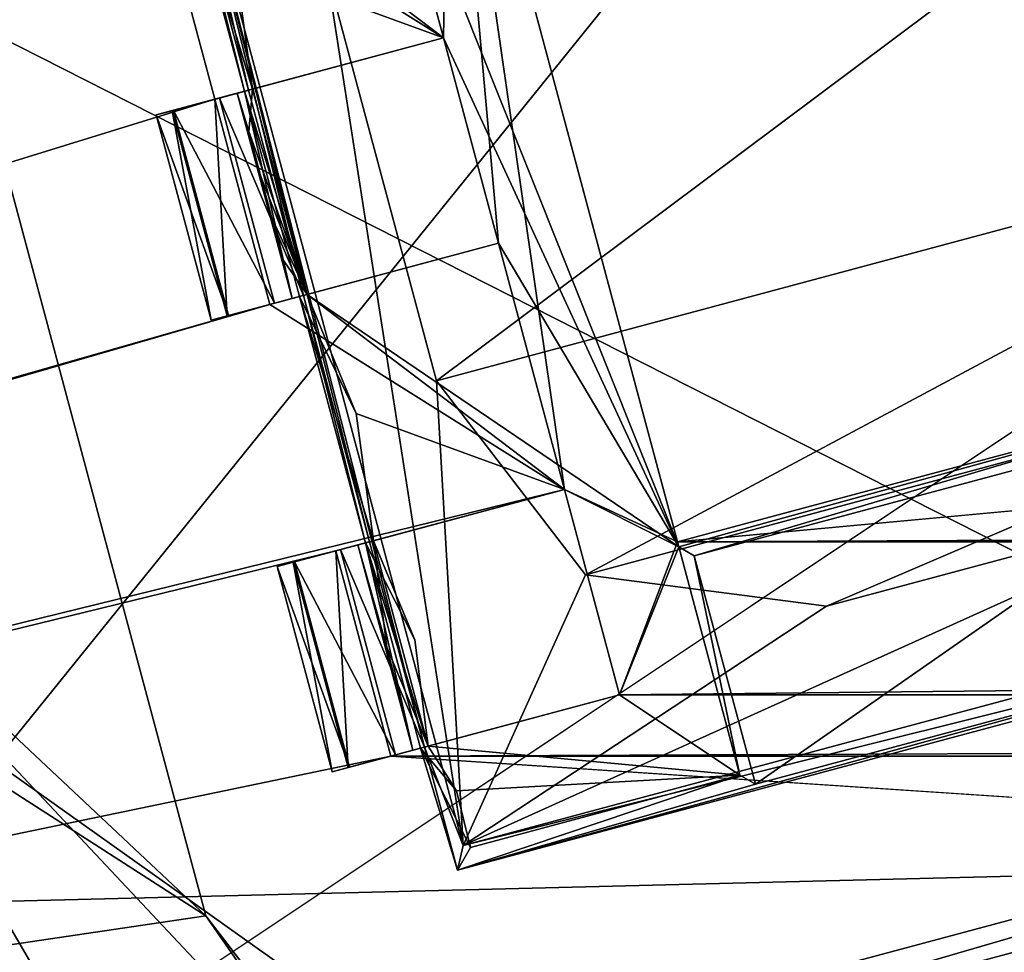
# Model space of a CAD drawing. Header units: millimetres. Extents: x -78 to 78, y -78 to 78.
# Tile 361 of 449: x -19.13 to -16.82, y 61.58 to 63.77. Entities that reach past the tile are written whole.
import ezdxf

# ---------------------------------------------------------------- set-up
doc = ezdxf.new("R2010")
doc.units = ezdxf.units.MM
doc.header["$LTSCALE"] = 41.718519
for name, color, linetype in [('10', 7, 'CONTINUOUS'), ('1003', 7, 'CONTINUOUS'), ('1004', 7, 'CONTINUOUS'), ('1022', 7, 'CONTINUOUS'), ('1023', 7, 'CONTINUOUS'), ('1745', 7, 'CONTINUOUS'), ('1769', 7, 'CONTINUOUS'), ('2704', 7, 'CONTINUOUS'), ('2720', 7, 'CONTINUOUS'), ('3539', 7, 'CONTINUOUS'), ('3561', 7, 'CONTINUOUS'), ('3617', 7, 'CONTINUOUS'), ('3644', 7, 'CONTINUOUS'), ('3646', 7, 'CONTINUOUS'), ('3666', 7, 'CONTINUOUS'), ('3674', 7, 'CONTINUOUS'), ('3690', 7, 'CONTINUOUS'), ('3691', 7, 'CONTINUOUS'), ('3697', 7, 'CONTINUOUS'), ('3699', 7, 'CONTINUOUS'), ('3716', 7, 'CONTINUOUS'), ('3717', 7, 'CONTINUOUS'), ('3718', 7, 'CONTINUOUS'), ('3738', 7, 'CONTINUOUS'), ('3739', 7, 'CONTINUOUS'), ('3740', 7, 'CONTINUOUS'), ('3746', 7, 'CONTINUOUS'), ('3747', 7, 'CONTINUOUS'), ('3764', 7, 'CONTINUOUS'), ('3765', 7, 'CONTINUOUS'), ('3766', 7, 'CONTINUOUS'), ('3767', 7, 'CONTINUOUS'), ('3768', 7, 'CONTINUOUS'), ('3774', 7, 'CONTINUOUS'), ('3775', 7, 'CONTINUOUS'), ('3794', 7, 'CONTINUOUS'), ('3795', 7, 'CONTINUOUS'), ('3796', 7, 'CONTINUOUS'), ('3799', 7, 'CONTINUOUS'), ('3823', 7, 'CONTINUOUS'), ('3824', 7, 'CONTINUOUS'), ('3825', 7, 'CONTINUOUS'), ('6', 7, 'CONTINUOUS'), ('847', 7, 'CONTINUOUS'), ('873', 7, 'CONTINUOUS')]:
    doc.layers.add(name, color=color, linetype=linetype)

msp = doc.modelspace()

# ---------------------------------------------------------------- linework, layer by layer
at = {"layer": '10', "linetype": 'CONTINUOUS'}
for points in [[(-45.7061, 61.0325, -2), (-35.7207, 67.3652, -2), (-2.1202, 62.1222, -2), (-45.7061, 61.0325, -2)], [(-2.1202, 62.1222, -2), (-35.7207, 67.3652, -2), (0, 63, -2), (-2.1202, 62.1222, -2)], [(0, 63, -2), (-35.7207, 67.3652, -2), (12.2508, 63.4403, -2), (0, 63, -2)], [(12.2508, 63.4403, -2), (-35.7207, 67.3652, -2), (12.5431, 64.3966, -2), (12.2508, 63.4403, -2)], [(-2.9996, 60.0121, -2), (-45.7061, 61.0325, -2), (-2.1202, 62.1222, -2), (-2.9996, 60.0121, -2)]]:
    msp.add_3dface(points, dxfattribs=at)
at = {"layer": '1003', "color": 7, "linetype": 'CONTINUOUS'}
for points in [[(-18.6964, 61.6621, 22.2), (-19.5246, 64.7531, 22.2), (-18.6964, 61.6621, 23.2), (-18.6964, 61.6621, 22.2)], [(-18.6964, 61.6621, 23.2), (-19.5246, 64.7531, 22.2), (-19.5246, 64.7531, 23.2), (-18.6964, 61.6621, 23.2)]]:
    msp.add_3dface(points, dxfattribs=at)
at = {"layer": '1004', "color": 7, "linetype": 'CONTINUOUS'}
for points in [[(-14.9931, 62.1368, 22.2), (-18.084, 61.3085, 22.2), (-14.9931, 62.1368, 23.2), (-14.9931, 62.1368, 22.2)], [(-14.9931, 62.1368, 23.2), (-18.084, 61.3085, 22.2), (-18.084, 61.3085, 23.2), (-14.9931, 62.1368, 23.2)]]:
    msp.add_3dface(points, dxfattribs=at)
at = {"layer": '1022', "color": 7, "linetype": 'CONTINUOUS'}
for points in [[(-18.4634, 61.3585, 22.2), (-18.6964, 61.6621, 22.2), (-18.4634, 61.3585, 23.2), (-18.4634, 61.3585, 22.2)], [(-18.4634, 61.3585, 23.2), (-18.6964, 61.6621, 22.2), (-18.6964, 61.6621, 23.2), (-18.4634, 61.3585, 23.2)]]:
    msp.add_3dface(points, dxfattribs=at)
at = {"layer": '1023', "color": 7, "linetype": 'CONTINUOUS'}
for points in [[(-18.6964, 61.6621, 22.2), (-20.0402, 62.5258, 22.2), (-19.5246, 64.7531, 22.2), (-18.6964, 61.6621, 22.2)], [(-19.4126, 61.5557, 22.2), (-20.0402, 62.5258, 22.2), (-18.6964, 61.6621, 22.2), (-19.4126, 61.5557, 22.2)], [(-14.9931, 62.1368, 22.2), (-14.4268, 61.9626, 22.2), (-18.084, 61.3085, 22.2), (-14.9931, 62.1368, 22.2)], [(-14.4268, 61.9626, 22.2), (-15.2242, 61.1437, 22.2), (-18.4874, 60.8746, 22.2), (-14.4268, 61.9626, 22.2)], [(-14.4268, 61.9626, 22.2), (-18.4874, 60.8746, 22.2), (-18.084, 61.3085, 22.2), (-14.4268, 61.9626, 22.2)], [(-18.4634, 61.3585, 22.2), (-19.4126, 61.5557, 22.2), (-18.6964, 61.6621, 22.2), (-18.4634, 61.3585, 22.2)]]:
    msp.add_3dface(points, dxfattribs=at)
at = {"layer": '1745', "linetype": 'CONTINUOUS'}
for points in [[(-7.9703, 75.9162, 28.7), (-31.0424, 69.7372, 28.7), (-28.8782, 50.0362, 28.7), (-7.9703, 75.9162, 28.7)], [(-19.091, 54.5266, 28.7), (-7.9703, 75.9162, 28.7), (-28.8782, 50.0362, 28.7), (-19.091, 54.5266, 28.7)], [(-8.651, 57.1209, 28.7), (-7.9703, 75.9162, 28.7), (-19.091, 54.5266, 28.7), (-8.651, 57.1209, 28.7)]]:
    msp.add_3dface(points, dxfattribs=at)
at = {"layer": '1769', "linetype": 'CONTINUOUS'}
for points in [[(-27.6073, 68.005, 26.2), (-10.0938, 72.6977, 26.2), (-10.352, 59.2515, 26.2), (-27.6073, 68.005, 26.2)], [(-24.562, 60.6528, 26.2), (-27.6073, 68.005, 26.2), (-14.9868, 55.9316, 26.2), (-24.562, 60.6528, 26.2)], [(-27.6073, 68.005, 26.2), (-10.352, 59.2515, 26.2), (-12.3647, 57.1714, 26.2), (-27.6073, 68.005, 26.2)], [(-27.6073, 68.005, 26.2), (-12.3647, 57.1714, 26.2), (-14.9868, 55.9316, 26.2), (-27.6073, 68.005, 26.2)]]:
    msp.add_3dface(points, dxfattribs=at)
at = {"layer": '2704', "linetype": 'CONTINUOUS'}
for points in [[(-21.6345, 66.5724, 21.67), (-41.1111, 56.6556, 21.67), (-18.9595, 64.6457, 21.67), (-21.6345, 66.5724, 21.67)], [(-18.9595, 64.6457, 21.67), (-41.1111, 56.6556, 21.67), (-18.8301, 64.1627, 21.67), (-18.9595, 64.6457, 21.67)], [(-18.1234, 64.5464, 21.67), (-18.2921, 64.3068, 21.67), (-18.1369, 63.7273, 21.67), (-18.1234, 64.5464, 21.67)], [(-18.0074, 63.2443, 21.67), (-18.1234, 64.5464, 21.67), (-18.1369, 63.7273, 21.67), (-18.0074, 63.2443, 21.67)], [(-17.5862, 62.5416, 21.67), (-18.1234, 64.5464, 21.67), (-17.8522, 62.6648, 21.67), (-17.5862, 62.5416, 21.67)], [(-17.8522, 62.6648, 21.67), (-18.1234, 64.5464, 21.67), (-18.0074, 63.2443, 21.67), (-17.8522, 62.6648, 21.67)], [(-18.2921, 64.3068, 21.67), (-18.8301, 64.1627, 21.67), (-18.1369, 63.7273, 21.67), (-18.2921, 64.3068, 21.67)], [(-18.8301, 64.1627, 21.67), (-41.1111, 56.6556, 21.67), (-18.6748, 63.5831, 21.67), (-18.8301, 64.1627, 21.67)], [(-18.1369, 63.7273, 21.67), (-18.8301, 64.1627, 21.67), (-18.6748, 63.5831, 21.67), (-18.1369, 63.7273, 21.67)], [(-41.1111, 56.6556, 21.67), (-18.5454, 63.1002, 21.67), (-18.6748, 63.5831, 21.67), (-41.1111, 56.6556, 21.67)], [(-18.5454, 63.1002, 21.67), (-17.8522, 62.6648, 21.67), (-18.0074, 63.2443, 21.67), (-18.5454, 63.1002, 21.67)], [(-18.5454, 63.1002, 21.67), (-41.1111, 56.6556, 21.67), (-32.3051, 59.1177, 21.67), (-18.5454, 63.1002, 21.67)], [(-17.8522, 62.6648, 21.67), (-18.5454, 63.1002, 21.67), (-32.3051, 59.1177, 21.67), (-17.8522, 62.6648, 21.67)], [(-16.0407, 62.9557, 21.67), (-17.5862, 62.5416, 21.67), (-15.7426, 62.7124, 21.67), (-16.0407, 62.9557, 21.67)], [(-17.5862, 62.5416, 21.67), (15.7426, 62.7123, 21.67), (-15.7426, 62.7124, 21.67), (-17.5862, 62.5416, 21.67)], [(17.5862, 62.5416, 21.67), (15.7426, 62.7123, 21.67), (-17.5862, 62.5416, 21.67), (17.5862, 62.5416, 21.67)], [(-18.3901, 62.5206, 21.67), (-17.8522, 62.6648, 21.67), (-32.3051, 59.1177, 21.67), (-18.3901, 62.5206, 21.67)], [(-17.7227, 62.1818, 21.67), (-17.5862, 62.5416, 21.67), (-17.8522, 62.6648, 21.67), (-17.7227, 62.1818, 21.67)], [(17.7227, 62.1817, 21.67), (17.5862, 62.5416, 21.67), (-17.7227, 62.1818, 21.67), (17.7227, 62.1817, 21.67)], [(17.5862, 62.5416, 21.67), (-17.5862, 62.5416, 21.67), (-17.7227, 62.1818, 21.67), (17.5862, 62.5416, 21.67)], [(-18.2607, 62.0377, 21.67), (-18.3901, 62.5206, 21.67), (-32.3051, 59.1177, 21.67), (-18.2607, 62.0377, 21.67)], [(17.7227, 62.1817, 21.67), (-17.7227, 62.1818, 21.67), (-18.2607, 62.0377, 21.67), (17.7227, 62.1817, 21.67)], [(18.2606, 62.0376, 21.67), (17.7227, 62.1817, 21.67), (-18.2607, 62.0377, 21.67), (18.2606, 62.0376, 21.67)], [(-18.2607, 62.0377, 21.67), (-32.3051, 59.1177, 21.67), (-10.8683, 61.5473, 21.67), (-18.2607, 62.0377, 21.67)], [(18.2606, 62.0376, 21.67), (-18.2607, 62.0377, 21.67), (-10.8683, 61.5473, 21.67), (18.2606, 62.0376, 21.67)]]:
    msp.add_3dface(points, dxfattribs=at)
at = {"layer": '2720', "linetype": 'CONTINUOUS'}
for points in [[(-41.1446, 56.6312, 20.074), (-21.6495, 66.5675, 20.074), (-10.8403, 61.5523, 20.074), (-41.1446, 56.6312, 20.074)], [(-21.6495, 66.5675, 20.074), (21.6343, 66.5724, 20.074), (10.8681, 61.5473, 20.074), (-21.6495, 66.5675, 20.074)], [(-10.8403, 61.5523, 20.074), (-21.6495, 66.5675, 20.074), (10.8681, 61.5473, 20.074), (-10.8403, 61.5523, 20.074)]]:
    msp.add_3dface(points, dxfattribs=at)
at = {"layer": '3539', "linetype": 'CONTINUOUS'}
for points in [[(-17.5862, 62.5416, 21.67), (-16.0407, 62.9557, 21.67), (-17.5831, 62.5298, 21.845), (-17.5862, 62.5416, 21.67)], [(-17.5831, 62.5298, 21.845), (-16.0407, 62.9557, 21.67), (-17.5467, 62.5088, 22.27), (-17.5831, 62.5298, 21.845)], [(-17.5467, 62.5088, 22.27), (-16.0407, 62.9557, 21.67), (-16.0586, 62.9075, 22.27), (-17.5467, 62.5088, 22.27)]]:
    msp.add_3dface(points, dxfattribs=at)
at = {"layer": '3561', "linetype": 'CONTINUOUS'}
for points in [[(-18.1234, 64.5464, 21.67), (-17.5862, 62.5416, 21.67), (-18.1266, 64.5583, 21.845), (-18.1234, 64.5464, 21.67)], [(-17.5862, 62.5416, 21.67), (-17.5831, 62.5298, 21.845), (-18.1266, 64.5583, 21.845), (-17.5862, 62.5416, 21.67)]]:
    msp.add_3dface(points, dxfattribs=at)
at = {"layer": '3617', "linetype": 'CONTINUOUS'}
for points in [[(-17.5831, 62.5298, 21.845), (-17.5467, 62.5088, 22.27), (-17.4391, 61.9925, 21.845), (-17.5831, 62.5298, 21.845)], [(-17.4391, 61.9925, 21.845), (-17.5467, 62.5088, 22.27), (-17.4027, 61.9715, 22.27), (-17.4391, 61.9925, 21.845)]]:
    msp.add_3dface(points, dxfattribs=at)
at = {"layer": '3644', "linetype": 'CONTINUOUS'}
for points in [[(-18.1266, 64.5583, 21.845), (-17.5831, 62.5298, 21.845), (-18.2921, 64.3068, 21.845), (-18.1266, 64.5583, 21.845)], [(-18.7422, 64.1862, 21.8612), (-18.2921, 64.3068, 21.845), (-18.1369, 63.7273, 21.845), (-18.7422, 64.1862, 21.8612)], [(-18.2921, 64.3068, 21.845), (-17.5831, 62.5298, 21.845), (-18.1369, 63.7273, 21.845), (-18.2921, 64.3068, 21.845)], [(-18.6269, 63.9066, 21.845), (-18.7422, 64.1862, 21.8612), (-18.1369, 63.7273, 21.845), (-18.6269, 63.9066, 21.845)], [(-18.5867, 63.6067, 21.845), (-18.6269, 63.9066, 21.845), (-18.1369, 63.7273, 21.845), (-18.5867, 63.6067, 21.845)], [(-18.1369, 63.7273, 21.845), (-17.5831, 62.5298, 21.845), (-18.0074, 63.2443, 21.845), (-18.1369, 63.7273, 21.845)], [(-18.0074, 63.2443, 21.845), (-17.5831, 62.5298, 21.845), (-18.4575, 63.1237, 21.845), (-18.0074, 63.2443, 21.845)], [(-17.5831, 62.5298, 21.845), (-17.8522, 62.6648, 21.845), (-18.4575, 63.1237, 21.845), (-17.5831, 62.5298, 21.845)], [(-18.4575, 63.1237, 21.845), (-17.8522, 62.6648, 21.845), (-18.3422, 62.844, 21.845), (-18.4575, 63.1237, 21.845)], [(-18.3422, 62.844, 21.845), (-17.8522, 62.6648, 21.845), (-18.302, 62.5442, 21.845), (-18.3422, 62.844, 21.845)], [(-17.8522, 62.6648, 21.845), (-17.5831, 62.5298, 21.845), (-17.7227, 62.1818, 21.845), (-17.8522, 62.6648, 21.845)], [(-17.7227, 62.1818, 21.845), (-17.5831, 62.5298, 21.845), (-17.4391, 61.9925, 21.845), (-17.7227, 62.1818, 21.845)], [(-18.1728, 62.0612, 21.845), (-17.7227, 62.1818, 21.845), (-17.4391, 61.9925, 21.845), (-18.1728, 62.0612, 21.845)], [(-18.1065, 61.9559, 21.845), (-18.1728, 62.0612, 21.845), (-17.4391, 61.9925, 21.845), (-18.1065, 61.9559, 21.845)], [(-18.073, 61.8226, 21.845), (-18.1065, 61.9559, 21.845), (-17.4391, 61.9925, 21.845), (-18.073, 61.8226, 21.845)]]:
    msp.add_3dface(points, dxfattribs=at)
at = {"layer": '3646', "linetype": 'CONTINUOUS'}
for points in [[(-17.5467, 62.5088, 22.27), (-16.0586, 62.9075, 22.27), (-17.4027, 61.9715, 22.27), (-17.5467, 62.5088, 22.27)], [(-16.0586, 62.9075, 22.27), (-15.9146, 62.3702, 22.27), (-17.4027, 61.9715, 22.27), (-16.0586, 62.9075, 22.27)]]:
    msp.add_3dface(points, dxfattribs=at)
at = {"layer": '3666', "linetype": 'CONTINUOUS'}
for points in [[(-18.2607, 62.0377, 21.67), (-17.7227, 62.1818, 21.845), (-18.3614, 62.0107, 21.7623), (-18.2607, 62.0377, 21.67)], [(-17.7227, 62.1818, 21.845), (-18.1728, 62.0612, 21.845), (-18.3614, 62.0107, 21.7623), (-17.7227, 62.1818, 21.845)], [(-18.2607, 62.0377, 21.67), (-17.7227, 62.1818, 21.67), (-17.7227, 62.1818, 21.845), (-18.2607, 62.0377, 21.67)], [(-18.1728, 62.0612, 21.845), (-18.3989, 62.0006, 21.896), (-18.3614, 62.0107, 21.7623), (-18.1728, 62.0612, 21.845)], [(-18.3989, 62.0006, 21.896), (-18.1728, 62.0612, 21.845), (-18.2087, 62.0516, 22.1542), (-18.3989, 62.0006, 21.896)], [(-18.3581, 62.0115, 22.5598), (-18.3989, 62.0006, 22.421), (-18.1911, 62.0563, 22.4493), (-18.3581, 62.0115, 22.5598)], [(-18.1911, 62.0563, 22.4493), (-18.3989, 62.0006, 22.421), (-18.2087, 62.0516, 22.1542), (-18.1911, 62.0563, 22.4493)], [(-18.3989, 62.0006, 22.421), (-18.3989, 62.0006, 21.896), (-18.2087, 62.0516, 22.1542), (-18.3989, 62.0006, 22.421)], [(-18.2498, 62.0406, 22.652), (-18.3581, 62.0115, 22.5598), (-18.1816, 62.0589, 22.6698), (-18.2498, 62.0406, 22.652)], [(-18.1816, 62.0589, 22.6698), (-18.3581, 62.0115, 22.5598), (-18.1911, 62.0563, 22.4493), (-18.1816, 62.0589, 22.6698)]]:
    msp.add_3dface(points, dxfattribs=at)
at = {"layer": '3674', "linetype": 'CONTINUOUS'}
for points in [[(-17.7227, 62.1818, 21.67), (-17.8522, 62.6648, 21.67), (-17.7227, 62.1818, 21.845), (-17.7227, 62.1818, 21.67)], [(-17.8522, 62.6648, 21.67), (-17.8522, 62.6648, 21.845), (-17.7227, 62.1818, 21.845), (-17.8522, 62.6648, 21.67)]]:
    msp.add_3dface(points, dxfattribs=at)
at = {"layer": '3690', "linetype": 'CONTINUOUS'}
for points in [[(-18.7755, 63.5562, 21.7623), (-18.6748, 63.5831, 21.67), (-18.6461, 63.0732, 21.7623), (-18.7755, 63.5562, 21.7623)], [(-18.6748, 63.5831, 21.67), (-18.5454, 63.1002, 21.67), (-18.6461, 63.0732, 21.7623), (-18.6748, 63.5831, 21.67)], [(-18.813, 63.5461, 21.896), (-18.7755, 63.5562, 21.7623), (-18.6836, 63.0631, 21.896), (-18.813, 63.5461, 21.896)], [(-18.6836, 63.0631, 21.896), (-18.7755, 63.5562, 21.7623), (-18.6461, 63.0732, 21.7623), (-18.6836, 63.0631, 21.896)]]:
    msp.add_3dface(points, dxfattribs=at)
at = {"layer": '3691', "linetype": 'CONTINUOUS'}
for points in [[(-18.4908, 62.4936, 21.7623), (-18.3901, 62.5206, 21.67), (-18.3614, 62.0107, 21.7623), (-18.4908, 62.4936, 21.7623)], [(-18.3901, 62.5206, 21.67), (-18.2607, 62.0377, 21.67), (-18.3614, 62.0107, 21.7623), (-18.3901, 62.5206, 21.67)], [(-18.5283, 62.4836, 21.896), (-18.4908, 62.4936, 21.7623), (-18.3989, 62.0006, 21.896), (-18.5283, 62.4836, 21.896)], [(-18.3989, 62.0006, 21.896), (-18.4908, 62.4936, 21.7623), (-18.3614, 62.0107, 21.7623), (-18.3989, 62.0006, 21.896)]]:
    msp.add_3dface(points, dxfattribs=at)
at = {"layer": '3697', "linetype": 'CONTINUOUS'}
for points in [[(-18.1039, 61.7691, 22.67), (-18.1039, 61.7691, 22.47), (-15.2061, 62.5455, 22.47), (-18.1039, 61.7691, 22.67)], [(-15.2061, 62.5455, 22.67), (-18.1039, 61.7691, 22.67), (-15.2061, 62.5455, 22.47), (-15.2061, 62.5455, 22.67)]]:
    msp.add_3dface(points, dxfattribs=at)
at = {"layer": '3699', "linetype": 'CONTINUOUS'}
for points in [[(-15.2061, 62.5455, 22.47), (-18.1039, 61.7691, 22.47), (-15.9146, 62.3702, 22.27), (-15.2061, 62.5455, 22.47)], [(-15.9146, 62.3702, 22.27), (-18.1039, 61.7691, 22.47), (-17.4027, 61.9715, 22.27), (-15.9146, 62.3702, 22.27)], [(-18.073, 61.8226, 21.845), (-17.4391, 61.9925, 21.845), (-18.1039, 61.7691, 22.47), (-18.073, 61.8226, 21.845)], [(-18.1039, 61.7691, 22.47), (-17.4391, 61.9925, 21.845), (-17.4027, 61.9715, 22.27), (-18.1039, 61.7691, 22.47)]]:
    msp.add_3dface(points, dxfattribs=at)
at = {"layer": '3716', "linetype": 'CONTINUOUS'}
for points in [[(-18.1369, 63.7273, 21.67), (-18.6748, 63.5831, 21.67), (-18.7755, 63.5562, 21.7623), (-18.1369, 63.7273, 21.67)], [(-18.1369, 63.7273, 21.845), (-18.1369, 63.7273, 21.67), (-18.7755, 63.5562, 21.7623), (-18.1369, 63.7273, 21.845)], [(-18.5867, 63.6067, 21.845), (-18.1369, 63.7273, 21.845), (-18.7755, 63.5562, 21.7623), (-18.5867, 63.6067, 21.845)], [(-18.6228, 63.5971, 22.1568), (-18.5867, 63.6067, 21.845), (-18.813, 63.5461, 21.896), (-18.6228, 63.5971, 22.1568)], [(-18.813, 63.5461, 21.896), (-18.5867, 63.6067, 21.845), (-18.7755, 63.5562, 21.7623), (-18.813, 63.5461, 21.896)], [(-18.6053, 63.6018, 22.4513), (-18.6228, 63.5971, 22.1568), (-18.813, 63.5461, 22.421), (-18.6053, 63.6018, 22.4513)], [(-18.7722, 63.557, 22.5598), (-18.6053, 63.6018, 22.4513), (-18.813, 63.5461, 22.421), (-18.7722, 63.557, 22.5598)], [(-18.813, 63.5461, 22.421), (-18.6228, 63.5971, 22.1568), (-18.813, 63.5461, 21.896), (-18.813, 63.5461, 22.421)], [(-18.6639, 63.586, 22.652), (-18.6053, 63.6018, 22.4513), (-18.7722, 63.557, 22.5598), (-18.6639, 63.586, 22.652)], [(-18.5957, 63.6043, 22.6698), (-18.6053, 63.6018, 22.4513), (-18.6639, 63.586, 22.652), (-18.5957, 63.6043, 22.6698)]]:
    msp.add_3dface(points, dxfattribs=at)
at = {"layer": '3717', "linetype": 'CONTINUOUS'}
for points in [[(-18.5454, 63.1002, 21.67), (-18.0074, 63.2443, 21.845), (-18.6461, 63.0732, 21.7623), (-18.5454, 63.1002, 21.67)], [(-18.0074, 63.2443, 21.845), (-18.4575, 63.1237, 21.845), (-18.6461, 63.0732, 21.7623), (-18.0074, 63.2443, 21.845)], [(-18.5454, 63.1002, 21.67), (-18.0074, 63.2443, 21.67), (-18.0074, 63.2443, 21.845), (-18.5454, 63.1002, 21.67)], [(-18.4575, 63.1237, 21.845), (-18.6836, 63.0631, 21.896), (-18.6461, 63.0732, 21.7623), (-18.4575, 63.1237, 21.845)], [(-18.6836, 63.0631, 21.896), (-18.4575, 63.1237, 21.845), (-18.4934, 63.1141, 22.1552), (-18.6836, 63.0631, 21.896)], [(-18.6428, 63.0741, 22.5598), (-18.6836, 63.0631, 22.421), (-18.4759, 63.1188, 22.4513), (-18.6428, 63.0741, 22.5598)], [(-18.4759, 63.1188, 22.4513), (-18.6836, 63.0631, 22.421), (-18.4934, 63.1141, 22.1552), (-18.4759, 63.1188, 22.4513)], [(-18.6836, 63.0631, 22.421), (-18.6836, 63.0631, 21.896), (-18.4934, 63.1141, 22.1552), (-18.6836, 63.0631, 22.421)], [(-18.4663, 63.1214, 22.6698), (-18.5345, 63.1031, 22.652), (-18.6428, 63.0741, 22.5598), (-18.4663, 63.1214, 22.6698)], [(-18.4663, 63.1214, 22.6698), (-18.6428, 63.0741, 22.5598), (-18.4759, 63.1188, 22.4513), (-18.4663, 63.1214, 22.6698)]]:
    msp.add_3dface(points, dxfattribs=at)
at = {"layer": '3718', "linetype": 'CONTINUOUS'}
for points in [[(-17.8522, 62.6648, 21.67), (-18.3901, 62.5206, 21.67), (-18.4908, 62.4936, 21.7623), (-17.8522, 62.6648, 21.67)], [(-17.8522, 62.6648, 21.845), (-17.8522, 62.6648, 21.67), (-18.4908, 62.4936, 21.7623), (-17.8522, 62.6648, 21.845)], [(-18.302, 62.5442, 21.845), (-17.8522, 62.6648, 21.845), (-18.4908, 62.4936, 21.7623), (-18.302, 62.5442, 21.845)], [(-18.3381, 62.5345, 22.1557), (-18.302, 62.5442, 21.845), (-18.5283, 62.4836, 21.896), (-18.3381, 62.5345, 22.1557)], [(-18.5283, 62.4836, 21.896), (-18.302, 62.5442, 21.845), (-18.4908, 62.4936, 21.7623), (-18.5283, 62.4836, 21.896)], [(-18.3206, 62.5392, 22.4493), (-18.3381, 62.5345, 22.1557), (-18.5283, 62.4836, 22.421), (-18.3206, 62.5392, 22.4493)], [(-18.4875, 62.4945, 22.5598), (-18.3206, 62.5392, 22.4493), (-18.5283, 62.4836, 22.421), (-18.4875, 62.4945, 22.5598)], [(-18.5283, 62.4836, 22.421), (-18.3381, 62.5345, 22.1557), (-18.5283, 62.4836, 21.896), (-18.5283, 62.4836, 22.421)], [(-18.3792, 62.5235, 22.652), (-18.3206, 62.5392, 22.4493), (-18.4875, 62.4945, 22.5598), (-18.3792, 62.5235, 22.652)], [(-18.311, 62.5418, 22.6698), (-18.3206, 62.5392, 22.4493), (-18.3792, 62.5235, 22.652), (-18.311, 62.5418, 22.6698)]]:
    msp.add_3dface(points, dxfattribs=at)
at = {"layer": '3738', "linetype": 'CONTINUOUS'}
for points in [[(-18.0074, 63.2443, 21.67), (-18.1369, 63.7273, 21.67), (-18.0074, 63.2443, 21.845), (-18.0074, 63.2443, 21.67)], [(-18.1369, 63.7273, 21.67), (-18.1369, 63.7273, 21.845), (-18.0074, 63.2443, 21.845), (-18.1369, 63.7273, 21.67)]]:
    msp.add_3dface(points, dxfattribs=at)
at = {"layer": '3739', "linetype": 'CONTINUOUS'}
for points in [[(-18.302, 62.5442, 21.845), (-18.3381, 62.5345, 22.1557), (-18.2704, 62.2939, 21.9003), (-18.302, 62.5442, 21.845)], [(-18.3381, 62.5345, 22.1557), (-18.3206, 62.5392, 22.4493), (-18.2087, 62.0516, 22.1542), (-18.3381, 62.5345, 22.1557)], [(-18.2704, 62.2939, 21.9003), (-18.3381, 62.5345, 22.1557), (-18.2087, 62.0516, 22.1542), (-18.2704, 62.2939, 21.9003)], [(-18.3206, 62.5392, 22.4493), (-18.1911, 62.0563, 22.4493), (-18.2087, 62.0516, 22.1542), (-18.3206, 62.5392, 22.4493)], [(-18.1728, 62.0612, 21.845), (-18.2704, 62.2939, 21.9003), (-18.2087, 62.0516, 22.1542), (-18.1728, 62.0612, 21.845)]]:
    msp.add_3dface(points, dxfattribs=at)
at = {"layer": '3740', "linetype": 'CONTINUOUS'}
for points in [[(-18.5283, 62.4836, 22.421), (-18.5283, 62.4836, 21.896), (-18.3989, 62.0006, 22.421), (-18.5283, 62.4836, 22.421)], [(-18.5283, 62.4836, 21.896), (-18.3989, 62.0006, 21.896), (-18.3989, 62.0006, 22.421), (-18.5283, 62.4836, 21.896)]]:
    msp.add_3dface(points, dxfattribs=at)
at = {"layer": '3746', "linetype": 'CONTINUOUS'}
for points in [[(-15.2468, 62.5894, 23.47), (-18.0906, 61.8274, 23.47), (-15.2061, 62.5455, 22.67), (-15.2468, 62.5894, 23.47)], [(-18.0906, 61.8274, 23.47), (-18.1039, 61.7691, 22.67), (-15.2061, 62.5455, 22.67), (-18.0906, 61.8274, 23.47)]]:
    msp.add_3dface(points, dxfattribs=at)
at = {"layer": '3747', "linetype": 'CONTINUOUS'}
for points in [[(-18.6269, 63.9066, 21.845), (-18.5867, 63.6067, 21.845), (-18.7605, 64.1813, 22.4493), (-18.6269, 63.9066, 21.845)], [(-18.7605, 64.1813, 22.4493), (-18.5867, 63.6067, 21.845), (-18.6053, 63.6018, 22.4513), (-18.7605, 64.1813, 22.4493)], [(-18.5867, 63.6067, 21.845), (-18.4575, 63.1237, 21.845), (-18.6053, 63.6018, 22.4513), (-18.5867, 63.6067, 21.845)], [(-18.6053, 63.6018, 22.4513), (-18.4575, 63.1237, 21.845), (-18.4759, 63.1188, 22.4513), (-18.6053, 63.6018, 22.4513)], [(-18.4575, 63.1237, 21.845), (-18.3422, 62.844, 21.845), (-18.4759, 63.1188, 22.4513), (-18.4575, 63.1237, 21.845)], [(-18.3422, 62.844, 21.845), (-18.302, 62.5442, 21.845), (-18.4759, 63.1188, 22.4513), (-18.3422, 62.844, 21.845)], [(-18.302, 62.5442, 21.845), (-18.3206, 62.5392, 22.4493), (-18.4759, 63.1188, 22.4513), (-18.302, 62.5442, 21.845)], [(-18.3206, 62.5392, 22.4493), (-18.302, 62.5442, 21.845), (-18.2043, 62.3113, 21.8495), (-18.3206, 62.5392, 22.4493)], [(-18.1728, 62.0612, 21.845), (-18.3206, 62.5392, 22.4493), (-18.2043, 62.3113, 21.8495), (-18.1728, 62.0612, 21.845)], [(-18.3206, 62.5392, 22.4493), (-18.1728, 62.0612, 21.845), (-18.1911, 62.0563, 22.4493), (-18.3206, 62.5392, 22.4493)], [(-18.1728, 62.0612, 21.845), (-18.1065, 61.9559, 21.845), (-18.1911, 62.0563, 22.4493), (-18.1728, 62.0612, 21.845)], [(-18.1065, 61.9559, 21.845), (-18.073, 61.8226, 21.845), (-18.1911, 62.0563, 22.4493), (-18.1065, 61.9559, 21.845)], [(-18.1911, 62.0563, 22.4493), (-18.073, 61.8226, 21.845), (-18.1039, 61.7691, 22.47), (-18.1911, 62.0563, 22.4493)]]:
    msp.add_3dface(points, dxfattribs=at)
at = {"layer": '3764', "linetype": 'CONTINUOUS'}
for points in [[(-18.751, 64.1839, 22.6698), (-18.7605, 64.1813, 22.4493), (-18.6053, 63.6018, 22.4513), (-18.751, 64.1839, 22.6698)], [(-18.5957, 63.6043, 22.6698), (-18.751, 64.1839, 22.6698), (-18.6053, 63.6018, 22.4513), (-18.5957, 63.6043, 22.6698)]]:
    msp.add_3dface(points, dxfattribs=at)
at = {"layer": '3765', "linetype": 'CONTINUOUS'}
for points in [[(-18.813, 63.5461, 22.421), (-18.813, 63.5461, 21.896), (-18.6836, 63.0631, 22.421), (-18.813, 63.5461, 22.421)], [(-18.813, 63.5461, 21.896), (-18.6836, 63.0631, 21.896), (-18.6836, 63.0631, 22.421), (-18.813, 63.5461, 21.896)]]:
    msp.add_3dface(points, dxfattribs=at)
at = {"layer": '3766', "linetype": 'CONTINUOUS'}
for points in [[(-18.302, 62.5442, 21.845), (-18.1728, 62.0612, 21.845), (-18.2043, 62.3113, 21.8495), (-18.302, 62.5442, 21.845)], [(-18.1728, 62.0612, 21.845), (-18.302, 62.5442, 21.845), (-18.2704, 62.2939, 21.9003), (-18.1728, 62.0612, 21.845)]]:
    msp.add_3dface(points, dxfattribs=at)
at = {"layer": '3767', "linetype": 'CONTINUOUS'}
for points in [[(-18.3792, 62.5235, 22.652), (-18.4875, 62.4945, 22.5598), (-18.2498, 62.0406, 22.652), (-18.3792, 62.5235, 22.652)], [(-18.4875, 62.4945, 22.5598), (-18.5283, 62.4836, 22.421), (-18.3581, 62.0115, 22.5598), (-18.4875, 62.4945, 22.5598)], [(-18.5283, 62.4836, 22.421), (-18.3989, 62.0006, 22.421), (-18.3581, 62.0115, 22.5598), (-18.5283, 62.4836, 22.421)], [(-18.2498, 62.0406, 22.652), (-18.4875, 62.4945, 22.5598), (-18.3581, 62.0115, 22.5598), (-18.2498, 62.0406, 22.652)]]:
    msp.add_3dface(points, dxfattribs=at)
at = {"layer": '3768', "linetype": 'CONTINUOUS'}
for points in [[(-18.3206, 62.5392, 22.4493), (-18.4663, 63.1214, 22.6698), (-18.4759, 63.1188, 22.4513), (-18.3206, 62.5392, 22.4493)], [(-18.3206, 62.5392, 22.4493), (-18.311, 62.5418, 22.6698), (-18.4663, 63.1214, 22.6698), (-18.3206, 62.5392, 22.4493)]]:
    msp.add_3dface(points, dxfattribs=at)
at = {"layer": '3774', "linetype": 'CONTINUOUS'}
for points in [[(-18.1816, 62.0589, 22.6698), (-18.1911, 62.0563, 22.4493), (-18.1039, 61.7691, 22.47), (-18.1816, 62.0589, 22.6698)], [(-18.1039, 61.7691, 22.67), (-18.1816, 62.0589, 22.6698), (-18.1039, 61.7691, 22.47), (-18.1039, 61.7691, 22.67)]]:
    msp.add_3dface(points, dxfattribs=at)
at = {"layer": '3775', "linetype": 'CONTINUOUS'}
for points in [[(-18.4575, 63.1237, 21.845), (-18.5867, 63.6067, 21.845), (-18.5954, 63.5069, 21.8993), (-18.4575, 63.1237, 21.845)], [(-18.5682, 63.4051, 21.896), (-18.4575, 63.1237, 21.845), (-18.5954, 63.5069, 21.8993), (-18.5682, 63.4051, 21.896)], [(-18.5422, 63.3081, 21.896), (-18.4575, 63.1237, 21.845), (-18.5682, 63.4051, 21.896), (-18.5422, 63.3081, 21.896)], [(-18.5149, 63.2062, 21.8993), (-18.4575, 63.1237, 21.845), (-18.5422, 63.3081, 21.896), (-18.5149, 63.2062, 21.8993)]]:
    msp.add_3dface(points, dxfattribs=at)
at = {"layer": '3794', "linetype": 'CONTINUOUS'}
for points in [[(-18.311, 62.5418, 22.6698), (-18.1816, 62.0589, 22.6698), (-18.7701, 64.3633, 23.47), (-18.311, 62.5418, 22.6698)], [(-18.311, 62.5418, 22.6698), (-18.7701, 64.3633, 23.47), (-18.4663, 63.1214, 22.6698), (-18.311, 62.5418, 22.6698)], [(-18.7701, 64.3633, 23.47), (-18.1816, 62.0589, 22.6698), (-18.0906, 61.8274, 23.47), (-18.7701, 64.3633, 23.47)], [(-18.4663, 63.1214, 22.6698), (-18.7701, 64.3633, 23.47), (-18.5957, 63.6043, 22.6698), (-18.4663, 63.1214, 22.6698)], [(-18.5957, 63.6043, 22.6698), (-18.7701, 64.3633, 23.47), (-18.751, 64.1839, 22.6698), (-18.5957, 63.6043, 22.6698)], [(-18.0906, 61.8274, 23.47), (-18.1816, 62.0589, 22.6698), (-18.1039, 61.7691, 22.67), (-18.0906, 61.8274, 23.47)]]:
    msp.add_3dface(points, dxfattribs=at)
at = {"layer": '3795', "linetype": 'CONTINUOUS'}
for points in [[(-18.311, 62.5418, 22.6698), (-18.3792, 62.5235, 22.652), (-18.1816, 62.0589, 22.6698), (-18.311, 62.5418, 22.6698)], [(-18.3792, 62.5235, 22.652), (-18.2498, 62.0406, 22.652), (-18.1816, 62.0589, 22.6698), (-18.3792, 62.5235, 22.652)]]:
    msp.add_3dface(points, dxfattribs=at)
at = {"layer": '3796', "linetype": 'CONTINUOUS'}
for points in [[(-18.5957, 63.6043, 22.6698), (-18.6639, 63.586, 22.652), (-18.4663, 63.1214, 22.6698), (-18.5957, 63.6043, 22.6698)], [(-18.6639, 63.586, 22.652), (-18.5345, 63.1031, 22.652), (-18.4663, 63.1214, 22.6698), (-18.6639, 63.586, 22.652)]]:
    msp.add_3dface(points, dxfattribs=at)
at = {"layer": '3799', "linetype": 'CONTINUOUS'}
for points in [[(-18.5867, 63.6067, 21.845), (-18.6228, 63.5971, 22.1568), (-18.5954, 63.5069, 21.8993), (-18.5867, 63.6067, 21.845)], [(-18.6228, 63.5971, 22.1568), (-18.6053, 63.6018, 22.4513), (-18.4934, 63.1141, 22.1552), (-18.6228, 63.5971, 22.1568)], [(-18.6228, 63.5971, 22.1568), (-18.4934, 63.1141, 22.1552), (-18.5954, 63.5069, 21.8993), (-18.6228, 63.5971, 22.1568)], [(-18.6053, 63.6018, 22.4513), (-18.4759, 63.1188, 22.4513), (-18.4934, 63.1141, 22.1552), (-18.6053, 63.6018, 22.4513)], [(-18.4934, 63.1141, 22.1552), (-18.5149, 63.2062, 21.8993), (-18.5954, 63.5069, 21.8993), (-18.4934, 63.1141, 22.1552)], [(-18.5149, 63.2062, 21.8993), (-18.5422, 63.3081, 21.896), (-18.5954, 63.5069, 21.8993), (-18.5149, 63.2062, 21.8993)], [(-18.5422, 63.3081, 21.896), (-18.5682, 63.4051, 21.896), (-18.5954, 63.5069, 21.8993), (-18.5422, 63.3081, 21.896)], [(-18.4934, 63.1141, 22.1552), (-18.4575, 63.1237, 21.845), (-18.5149, 63.2062, 21.8993), (-18.4934, 63.1141, 22.1552)]]:
    msp.add_3dface(points, dxfattribs=at)
at = {"layer": '3823', "linetype": 'CONTINUOUS'}
for points in [[(-18.7701, 64.3633, 23.47), (-18.0906, 61.8274, 23.47), (-18.4124, 63.8864, 23.47), (-18.7701, 64.3633, 23.47)], [(-18.4124, 63.8864, 23.47), (-18.0906, 61.8274, 23.47), (-18.1536, 62.9204, 23.47), (-18.4124, 63.8864, 23.47)], [(-18.1536, 62.9204, 23.47), (-18.0906, 61.8274, 23.47), (-17.8025, 62.4641, 23.47), (-18.1536, 62.9204, 23.47)], [(-18.0906, 61.8274, 23.47), (-15.2468, 62.5894, 23.47), (-16.2691, 62.6489, 23.47), (-18.0906, 61.8274, 23.47)], [(-17.235, 62.3901, 23.47), (-18.0906, 61.8274, 23.47), (-16.2691, 62.6489, 23.47), (-17.235, 62.3901, 23.47)], [(-17.8025, 62.4641, 23.47), (-18.0906, 61.8274, 23.47), (-17.235, 62.3901, 23.47), (-17.8025, 62.4641, 23.47)]]:
    msp.add_3dface(points, dxfattribs=at)
at = {"layer": '3824', "linetype": 'CONTINUOUS'}
for points in [[(-18.6639, 63.586, 22.652), (-18.7722, 63.557, 22.5598), (-18.5345, 63.1031, 22.652), (-18.6639, 63.586, 22.652)], [(-18.7722, 63.557, 22.5598), (-18.813, 63.5461, 22.421), (-18.6428, 63.0741, 22.5598), (-18.7722, 63.557, 22.5598)], [(-18.5345, 63.1031, 22.652), (-18.7722, 63.557, 22.5598), (-18.6428, 63.0741, 22.5598), (-18.5345, 63.1031, 22.652)], [(-18.813, 63.5461, 22.421), (-18.6836, 63.0631, 22.421), (-18.6428, 63.0741, 22.5598), (-18.813, 63.5461, 22.421)]]:
    msp.add_3dface(points, dxfattribs=at)
at = {"layer": '3825', "linetype": 'CONTINUOUS'}
for points in [[(-18.4124, 63.8864, 23.47), (-18.1536, 62.9204, 23.47), (-15.9976, 64.5334, 23.47), (-18.4124, 63.8864, 23.47)], [(-18.1536, 62.9204, 23.47), (-15.7388, 63.5675, 23.47), (-15.9976, 64.5334, 23.47), (-18.1536, 62.9204, 23.47)], [(-18.1536, 62.9204, 23.47), (-17.8025, 62.4641, 23.47), (-15.7388, 63.5675, 23.47), (-18.1536, 62.9204, 23.47)], [(-17.8025, 62.4641, 23.47), (-15.8128, 63, 23.47), (-15.7388, 63.5675, 23.47), (-17.8025, 62.4641, 23.47)], [(-17.8025, 62.4641, 23.47), (-17.235, 62.3901, 23.47), (-15.8128, 63, 23.47), (-17.8025, 62.4641, 23.47)], [(-17.235, 62.3901, 23.47), (-16.2691, 62.6489, 23.47), (-15.8128, 63, 23.47), (-17.235, 62.3901, 23.47)]]:
    msp.add_3dface(points, dxfattribs=at)
at = {"layer": '6', "linetype": 'CONTINUOUS'}
for points in [[(-42.2902, 62.6652), (-9, 68), (-31.5711, 68.6928), (-42.2902, 62.6652)], [(-51.8914, 54.9785), (-9, 68), (-42.2902, 62.6652), (-51.8914, 54.9785)], [(-9, 68), (-51.8914, 54.9785), (-33, 52), (-9, 68)], [(-9, 51.3567), (-9, 68), (-33, 52), (-9, 51.3567)]]:
    msp.add_3dface(points, dxfattribs=at)
at = {"layer": '847', "color": 7, "linetype": 'CONTINUOUS'}
for points in [[(-18.3479, 61.16, 23.2), (-19.7467, 62.6474, 23.2), (-18.5986, 60.6759, 23.3613), (-18.3479, 61.16, 23.2)], [(-18.5986, 60.6759, 23.3613), (-19.7467, 62.6474, 23.2), (-19.5846, 61.4072, 23.3613), (-18.5986, 60.6759, 23.3613)]]:
    msp.add_3dface(points, dxfattribs=at)
at = {"layer": '873', "color": 7, "linetype": 'CONTINUOUS'}
for points in [[(-18.6964, 61.6621, 23.2), (-19.5246, 64.7531, 23.2), (-19.7467, 62.6474, 23.2), (-18.6964, 61.6621, 23.2)], [(-18.3479, 61.16, 23.2), (-18.6964, 61.6621, 23.2), (-19.7467, 62.6474, 23.2), (-18.3479, 61.16, 23.2)], [(-14.6903, 62.1401, 23.2), (-14.9931, 62.1368, 23.2), (-18.3479, 61.16, 23.2), (-14.6903, 62.1401, 23.2)], [(-16.3356, 60.9652, 23.2), (-14.6903, 62.1401, 23.2), (-18.3479, 61.16, 23.2), (-16.3356, 60.9652, 23.2)], [(-14.9931, 62.1368, 23.2), (-18.084, 61.3085, 23.2), (-18.3479, 61.16, 23.2), (-14.9931, 62.1368, 23.2)], [(-18.4634, 61.3585, 23.2), (-18.6964, 61.6621, 23.2), (-18.3479, 61.16, 23.2), (-18.4634, 61.3585, 23.2)]]:
    msp.add_3dface(points, dxfattribs=at)

doc.saveas('drawing.dxf')
